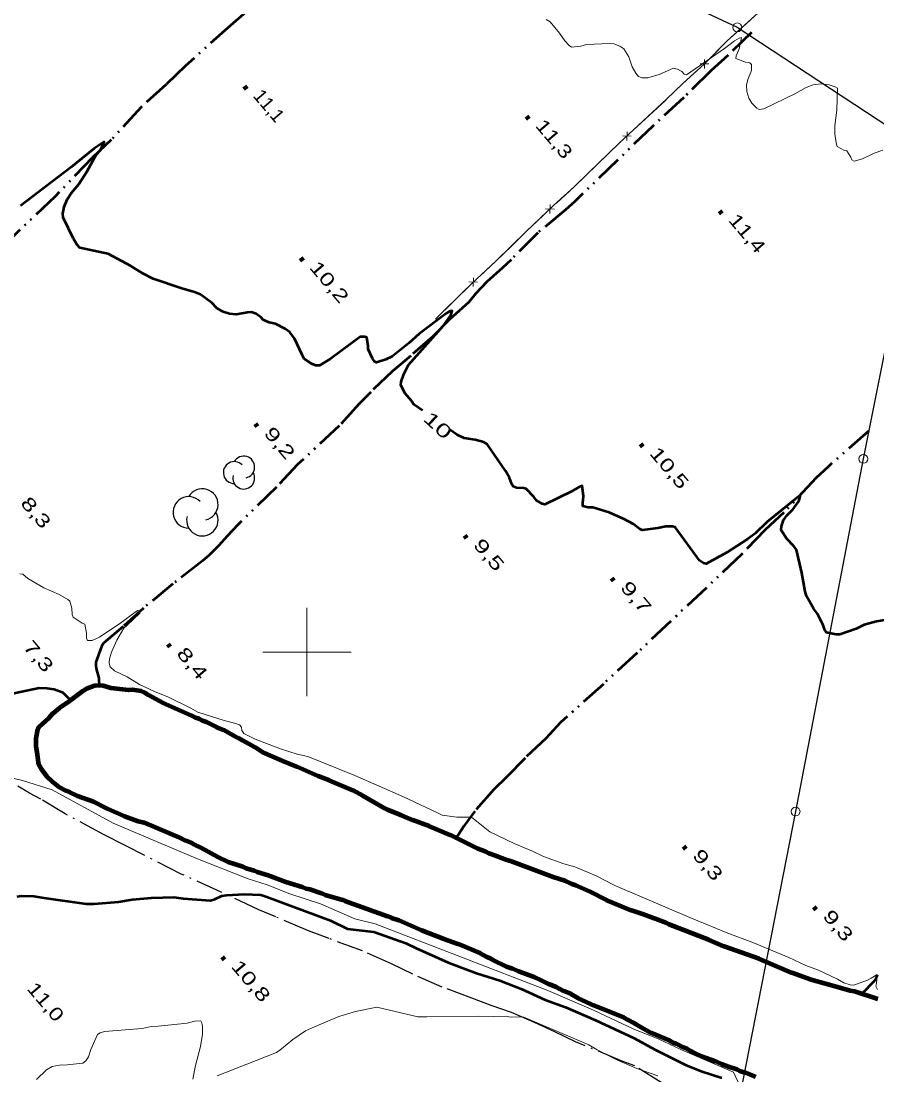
# Model space of a CAD drawing. Extents: x 386081 to 389416, y 5130568 to 5134082.
# Drawn here: x 387135.3 to 387329, y 5132704.2 to 5132942.9 of the extents above; entities that cross this region are included whole.
import ezdxf
from ezdxf.enums import TextEntityAlignment as Align

# ---------------------------------------------------------------- set-up
doc = ezdxf.new("R2010")
doc.units = 0
doc.header["$LTSCALE"] = 1.2
doc.linetypes.add('DASH_DOUBLE_DOT', pattern=[9.2, 5, -1.2, 0.3, -1.2, 0.3, -1.2])
doc.linetypes.add('DOT_DASHED', pattern=[7.7, 5, -1.2, 0.3, -1.2])
for name, color, linetype, lineweight in [('1', 7, 'Continuous', 53), ('2', 7, 'Continuous', 13), ('3', 7, 'Continuous', 140), ('36', 7, 'Continuous', 13), ('37', 7, 'Continuous', 13), ('4', 7, 'DASH_DOUBLE_DOT', 53), ('41', 7, 'DOT_DASHED', 25), ('44', 7, 'Continuous', 25), ('61', 7, 'Continuous', 13)]:
    doc.layers.add(name, color=color, linetype=linetype, lineweight=lineweight)

msp = doc.modelspace()

# ---------------------------------------------------------------- linework, layer by layer
at = {"layer": '1'}
for points in [[(387226.14, 5132854.68), (387224.21, 5132856.05), (387223.68, 5132856.9), (387222.28, 5132858.51), (387221.27, 5132860.42), (387221.37, 5132861.16), (387221.95, 5132862.96), (387223, 5132865), (387230.98, 5132874), (387232.55, 5132876.28), (387232.88, 5132877.29), (387232.34, 5132877.19), (387231.52, 5132876.63), (387225.38, 5132872.05), (387223.08, 5132869.95), (387219.27, 5132866.93), (387217.89, 5132866.25), (387215.77, 5132865.59), (387215.29, 5132865.79), (387214.86, 5132866.44), (387213.85, 5132868.57), (387213.86, 5132869.26), (387213.56, 5132871.2), (387213.1, 5132871.38), (387212.06, 5132871.34), (387205.35, 5132866.38), (387202.86, 5132864.9), (387202.05, 5132864.88), (387201.11, 5132865.26), (387199.4, 5132866.43), (387198.92, 5132867.3), (387197.22, 5132871), (387196.1, 5132872.42), (387195.05, 5132873.18), (387192.89, 5132874.3), (387191.44, 5132874.59), (387190.08, 5132875.21), (387189.67, 5132875.75), (387188.55, 5132876.61), (387187.48, 5132876.97), (387186.57, 5132876.92), (387184, 5132876.44), (387182.5, 5132876.58), (387181.05, 5132877.05), (387179.64, 5132877.9), (387178.47, 5132879.05), (387175.93, 5132880.95), (387174.56, 5132881.51), (387171.67, 5132882.33), (387165.21, 5132884.51), (387162.85, 5132885.69), (387160.05, 5132887.47), (387154.99, 5132890.19), (387153.86, 5132890.36), (387148.62, 5132891.55), (387147.91, 5132892.32), (387147.1, 5132893.73), (387144.8, 5132898.41), (387144.77, 5132899.34), (387145.06, 5132900.78), (387145.74, 5132902.49), (387146.69, 5132903.97), (387148.34, 5132905.97), (387150.26, 5132908.9), (387152.32, 5132912.61), (387153.25, 5132913.68), (387154.09, 5132915.54), (387151.85, 5132914.01), (387146.62, 5132909.8), (387135.17, 5132901.03)], [(387331.22, 5132807.32), (387328.96, 5132806.94), (387326.17, 5132806.16), (387324.32, 5132805.28), (387320.67, 5132803.95), (387319.81, 5132804), (387317.58, 5132804.44), (387317.23, 5132804.95), (387316.87, 5132806.09), (387315.63, 5132808.68), (387314.69, 5132809.88), (387313.08, 5132812.63), (387312.8, 5132813.69), (387312.07, 5132817.9), (387310.84, 5132823.17), (387310.24, 5132824), (387308.68, 5132825.61), (387307.4, 5132827.59), (387307.46, 5132828.5), (387307.91, 5132829.83), (387308.67, 5132830.92), (387310, 5132832.28), (387311.39, 5132834.17), (387311.67, 5132835.19), (387311.21, 5132835.13), (387310.54, 5132834.63), (387304.19, 5132829.48), (387301.48, 5132826.83), (387299.74, 5132825.55), (387295.08, 5132822.55), (387290.36, 5132819.98), (387289.78, 5132820.11), (387288.85, 5132820.71), (387283.4, 5132828.3), (387282.69, 5132828.45), (387281.23, 5132828.43), (387279.43, 5132828.03), (387275.9, 5132827.62), (387275.33, 5132827.91), (387273.92, 5132828.98), (387271.82, 5132830.11), (387268.45, 5132831.57), (387264.71, 5132832.74), (387263.71, 5132832.71), (387262.5, 5132833.04), (387262.44, 5132833.68), (387262.61, 5132835.3), (387262.31, 5132837.63), (387261.59, 5132837.36), (387259.88, 5132836.38), (387253.84, 5132833.42), (387253.29, 5132833.57), (387251.96, 5132834.28), (387251.38, 5132835.13), (387249.65, 5132836.96), (387249.11, 5132837.08), (387247.44, 5132837.15), (387246.72, 5132837.48), (387246.4, 5132838.01), (387245.89, 5132839.48), (387244.97, 5132841.04), (387240.84, 5132847.07), (387240.03, 5132847.5), (387238.09, 5132848.05), (387235.6, 5132848.46), (387234.02, 5132849.16), (387232.3, 5132850.41)], [(387134.43, 5132744.62), (387135.46, 5132744.76), (387138.19, 5132744.74), (387140.47, 5132744.34), (387150.01, 5132742.95), (387151.83, 5132742.99), (387157.35, 5132743.41), (387160.41, 5132743.95), (387164.81, 5132744.36), (387169.87, 5132744.5), (387171.99, 5132744.22), (387178.19, 5132743.71), (387179.18, 5132744.01), (387180.77, 5132744.83), (387181.87, 5132744.98), (387185.81, 5132745.19), (387189.56, 5132745.04), (387190.96, 5132744.59), (387205.31, 5132739.24), (387209.21, 5132737.36), (387215.16, 5132736.61), (387222.42, 5132734.11), (387224.75, 5132732.95), (387232.01, 5132729.73), (387238.42, 5132727.3), (387243.71, 5132725.63), (387248.5, 5132723.75), (387253.97, 5132721.26), (387258.53, 5132719.55), (387265.35, 5132716.63), (387274.1, 5132712.55), (387278.75, 5132710.01)], [(387278.75, 5132710.01), (387285.9, 5132706.45), (387289.52, 5132705.01), (387293.96, 5132703.59)]]:
    msp.add_lwpolyline(points, dxfattribs=at)
at = {"layer": '2'}
for points in [[(387299.26, 5132933.59), (387297.08, 5132934.4), (387297.18, 5132935.04), (387297.84, 5132936.62), (387298.42, 5132939.12), (387297.9, 5132939), (387296.83, 5132938.42), (387294.51, 5132936.68), (387285.91, 5132930.68), (387285.39, 5132930.88), (387284.85, 5132931.46), (387283.87, 5132932), (387282.86, 5132932.22), (387282.33, 5132931.88), (387279.77, 5132930.78), (387277.18, 5132929.99), (387275.84, 5132930.01), (387275.08, 5132930.36), (387274.45, 5132931.05), (387273.67, 5132932.53), (387272.89, 5132934.78), (387271.77, 5132936.58), (387270.84, 5132937.23), (387269.5, 5132937.75), (387268.54, 5132937.76), (387263.27, 5132937.59), (387262.01, 5132937.18), (387259.89, 5132936.98), (387259.35, 5132937.32), (387258.4, 5132938.37), (387257.22, 5132940.16), (387255.07, 5132942.69), (387254.14, 5132943.23)], [(387330.36, 5132913.65), (387328.39, 5132912.95), (387325.75, 5132911.67), (387323.89, 5132911.15), (387323.36, 5132911.43), (387323.16, 5132912.05), (387322.26, 5132913.47), (387321.68, 5132913.59), (387320.08, 5132914.5), (387319.81, 5132915.3), (387319.51, 5132917.38), (387319.54, 5132919.26), (387319.94, 5132922.7), (387320.09, 5132927.67), (387319.61, 5132927.98), (387318.24, 5132928.44), (387316.29, 5132928.65), (387314.64, 5132928.42), (387313.02, 5132927.8), (387310.6, 5132926.5), (387303.43, 5132922.98), (387302.38, 5132922.87), (387301.83, 5132923.17), (387300.75, 5132924.25), (387300.06, 5132925.43), (387299.62, 5132926.9), (387299.51, 5132928.37), (387299.83, 5132929.68), (387300.67, 5132931.69), (387300.66, 5132933.04), (387300.24, 5132933.43), (387299.26, 5132933.59)], [(387329.16, 5132723.57), (387328.79, 5132724.33), (387328.96, 5132724.97), (387329.09, 5132726.98), (387327.74, 5132726.13), (387326.93, 5132725.73), (387323.8, 5132724.57), (387323.03, 5132724.65), (387321.59, 5132725.09), (387320.11, 5132725.94), (387315.86, 5132727.97), (387312.96, 5132729), (387309.09, 5132730.8), (387300.96, 5132734.25), (387295.33, 5132736.32), (387287.22, 5132739.63), (387269.71, 5132747.15), (387265.48, 5132749.3), (387260.63, 5132751.38), (387258.2, 5132752.01), (387253.56, 5132753.67), (387251.1, 5132754.9), (387246.95, 5132756.62), (387241.4, 5132759.26), (387237.25, 5132762.63), (387233.93, 5132762.63), (387230.64, 5132763.03), (387229.42, 5132763.67), (387221.87, 5132767.21), (387210.84, 5132772.04), (387200.18, 5132776.32), (387197.82, 5132776.84), (387194, 5132778.08), (387188.25, 5132780.26), (387185.7, 5132781.57), (387185.24, 5132782.24), (387185.16, 5132783.01), (387184.71, 5132783.5), (387183.92, 5132783.83), (387181.29, 5132784.48), (387175.34, 5132786.4), (387173.74, 5132787.3), (387168.68, 5132789.8), (387165.46, 5132791.03), (387162.08, 5132792.67), (387159.28, 5132794.38), (387156.45, 5132795.76), (387155.48, 5132796.63), (387155.23, 5132797.45), (387155.28, 5132798.43), (387155.77, 5132800.01), (387156.98, 5132802.72), (387158.55, 5132805.38), (387159.27, 5132805.98), (387162.18, 5132808.84), (387162.21, 5132809.34), (387161.72, 5132809.4), (387161.11, 5132809.01), (387157.9, 5132806.59), (387153.07, 5132803.36), (387151.37, 5132802.65), (387150.33, 5132802.62), (387150.1, 5132803.18), (387150.1, 5132804.28), (387149.7, 5132806.3), (387149.14, 5132806.55), (387147.09, 5132807.91), (387146.89, 5132808.49), (387146.76, 5132809.94), (387146.3, 5132811.55), (387145.87, 5132811.9), (387143.91, 5132813.01), (387140.46, 5132814.57), (387136.84, 5132816.62), (387135.7, 5132817.62), (387134.98, 5132817.68)], [(387132.17, 5132771.73), (387135.62, 5132770.88), (387142.31, 5132768.82), (387156.16, 5132761.25), (387174.86, 5132753.3), (387186.67, 5132748.61), (387190.99, 5132747.26), (387196.15, 5132745.28), (387203.11, 5132742.99), (387210.83, 5132739.59), (387215.45, 5132738.48), (387254.57, 5132723.37), (387264.88, 5132718.93), (387274, 5132714.63), (387279.5, 5132712.44), (387284.62, 5132710.03), (387296.59, 5132704.9), (387297.61, 5132702.57)], [(387179.68, 5132704.04), (387193.12, 5132709.36), (387194.25, 5132710.13), (387196.82, 5132712.26), (387199.72, 5132714.21), (387201.74, 5132715.17), (387207.2, 5132717.44), (387211, 5132718.61), (387215.82, 5132719.59), (387225.08, 5132717.42), (387227.14, 5132717.38), (387238.88, 5132717.54), (387249.12, 5132717.34), (387263.84, 5132711.08), (387265.75, 5132709.94), (387270.34, 5132707.58), (387274.72, 5132705.71), (387279.42, 5132704.05)], [(387138.75, 5132703.24), (387141.07, 5132705.42), (387142.34, 5132706.15), (387143.97, 5132706.47), (387145.72, 5132706.5), (387149.27, 5132706.88), (387149.98, 5132707.44), (387150.53, 5132708.34), (387151.11, 5132710.03), (387152.62, 5132713.4), (387153.16, 5132713.76), (387154.2, 5132714.11), (387162.7, 5132714.75), (387164.71, 5132715.22), (387166.34, 5132715.28), (387172.91, 5132715.93), (387174.52, 5132716.43), (387175.96, 5132716.47), (387176.22, 5132716.04), (387176.4, 5132715.11), (387176.34, 5132713.45), (387175.89, 5132710.69), (387174.81, 5132706.41), (387174.18, 5132703.26)]]:
    msp.add_lwpolyline(points, dxfattribs=at)
at = {"layer": '3'}
for p, q in [((387185.8, 5132928.1), (387186.31, 5132927.49)), ((387249.72, 5132921.34), (387250.23, 5132920.73)), ((387293.43, 5132899.94), (387293.94, 5132899.33)), ((387198.58, 5132889.23), (387199.09, 5132888.62)), ((387188.25, 5132851.68), (387188.76, 5132851.07)), ((387275.56, 5132847.14), (387276.07, 5132846.53)), ((387235.65, 5132826.37), (387236.16, 5132825.76)), ((387268.94, 5132816.74), (387269.45, 5132816.13)), ((387168.48, 5132801.79), (387168.99, 5132801.18)), ((387285.28, 5132756.06), (387285.79, 5132755.45)), ((387314.78, 5132742.32), (387315.29, 5132741.71)), ((387180.84, 5132730.96), (387181.35, 5132730.35))]:
    msp.add_line(p, q, dxfattribs=at)
at = {"layer": '36', "lineweight": 25}
for points in [[(386529.48, 5133338.34), (386646.14, 5133320.91), (386734.05, 5133307.9), (386763.33, 5133288.82), (386823.06, 5133250.19), (386965.77, 5133157.68), (387040.78, 5133098.87), (387093.59, 5133057.78), (387159.68, 5133026.76), (387228.64, 5132973.67), (387297.42, 5132941.46), (387339.88, 5132913.57), (387352.13, 5132976.96), (387402.17, 5132955.12), (387471.5, 5132924.49), (387529.57, 5132869.95)], [(387339.88, 5132913.57), (387325.97, 5132843.76), (387310.62, 5132763.9), (387297.35, 5132696.04), (387384.34, 5132667.8), (387460.24, 5132662.26), (387617.76, 5132650.47), (387656.65, 5132646.41), (387738.05, 5132640.04), (387768.02, 5132600.07)]]:
    msp.add_lwpolyline(points, dxfattribs=at)
at = {"layer": '36'}
for centre in [(387297.438, 5132941.44), (387325.988, 5132843.74), (387310.638, 5132763.88)]:
    msp.add_circle(centre, 1, dxfattribs=at)
at = {"layer": '37'}
for p, q in [((387298.61, 5132941.53), (387306, 5132948.27)), ((387290.02, 5132932.17), (387290, 5132934.17)), ((387291.01, 5132933.18), (387289.01, 5132933.17)), ((387273.9, 5132918.19), (387281.23, 5132925)), ((387272.4, 5132915.83), (387272.47, 5132917.83)), ((387273.44, 5132916.79), (387271.44, 5132916.87)), ((387256.03, 5132900.28), (387254.03, 5132900.33)), ((387255.01, 5132899.3), (387255.06, 5132901.31)), ((387238.65, 5132883.72), (387236.65, 5132883.8)), ((387237.61, 5132882.76), (387237.69, 5132884.76)), ((387229.08, 5132875.36), (387236.22, 5132882.37))]:
    msp.add_line(p, q, dxfattribs=at)
for points in [[(387229.08, 5132875.36), (387237.34, 5132883.47), (387242.76, 5132888.51), (387249.67, 5132895.24), (387255.94, 5132901.16), (387260.62, 5132905.45), (387270.79, 5132915.3), (387281.42, 5132925.18), (387285.09, 5132928.73), (387289.93, 5132933.09), (387295.15, 5132938.37), (387311.56, 5132953.34), (387315.1, 5132956.76), (387317.71, 5132959.42), (387330.19, 5132971.32), (387344.15, 5132984.95), (387356.82, 5132996.97), (387362.26, 5133002.42), (387368.18, 5133007.46)], [(387291.42, 5132934.59), (387295.15, 5132938.37), (387298.61, 5132941.53)], [(387281.23, 5132925), (387281.42, 5132925.18), (387285.09, 5132928.73), (387288.53, 5132931.83)], [(387263.78, 5132908.51), (387270.79, 5132915.3), (387270.97, 5132915.47)], [(387256.5, 5132901.67), (387260.62, 5132905.45), (387263.78, 5132908.51)], [(387246.36, 5132892.01), (387249.67, 5132895.24), (387253.58, 5132898.93)], [(387239.12, 5132885.12), (387242.76, 5132888.51), (387246.36, 5132892.01)]]:
    msp.add_lwpolyline(points, dxfattribs=at)
at = {"layer": '4'}
for points in [[(387211.6, 5132970.07), (387208.97, 5132967.47), (387196.15, 5132955.68), (387191.26, 5132950.6), (387188.69, 5132947.69), (387185.68, 5132944.47), (387182.68, 5132941.87), (387172.51, 5132932.76), (387168.12, 5132928.55), (387162.46, 5132923.39), (387155.7, 5132916), (387151.54, 5132912.08), (387143.02, 5132903.19), (387133.78, 5132894.38), (387129.9, 5132890.94), (387121.49, 5132882.16), (387116.47, 5132877.1), (387113.28, 5132874.44), (387100.11, 5132861.57), (387092.9, 5132854.69), (387088.22, 5132849.77), (387083.61, 5132845.66), (387073.87, 5132835.76)], [(387300.69, 5132940.31), (387295.35, 5132935.14), (387291.43, 5132931.59), (387285.32, 5132925.56), (387278.36, 5132919.14), (387260.55, 5132901.94), (387258.54, 5132900.14), (387252.27, 5132894.96), (387246.21, 5132888.84), (387244.26, 5132886.98), (387240.75, 5132883.84), (387238.25, 5132881.17), (387236.63, 5132879.23), (387232.32, 5132875.28), (387228.5, 5132871.46), (387223.51, 5132867.08), (387219.37, 5132863.58), (387214.44, 5132858.88), (387211.76, 5132856.13), (387207.32, 5132851.19), (387197.88, 5132842.47), (387193.12, 5132837.35), (387184.33, 5132828.83), (387181.95, 5132826.27), (387180.05, 5132824.09), (387177.85, 5132821.96), (387176.26, 5132820.58), (387169.66, 5132815.44), (387163, 5132809.95), (387158.41, 5132805.76), (387153.95, 5132802.03), (387153.52, 5132801.22), (387152.18, 5132797.72), (387152.18, 5132796.98), (387152.31, 5132796.25), (387152.86, 5132794.1), (387153, 5132792.22)], [(387327.17, 5132850.03), (387317.98, 5132841.95), (387315.27, 5132839.48), (387308.01, 5132831.59), (387303.77, 5132827.69), (387298.48, 5132822.14), (387274.76, 5132799.81), (387267.12, 5132792.76), (387257.42, 5132784.04), (387254.08, 5132780.45), (387249.39, 5132775.99), (387245.19, 5132771.66), (387242.29, 5132768.87), (387238.03, 5132763.96), (387235.5, 5132760.54), (387233.8, 5132757.85)], [(387146.41, 5132789.01), (387146.07, 5132789.5), (387144.82, 5132790.74), (387142.8, 5132791.52), (387141.18, 5132791.77), (387139.37, 5132791.84), (387134.06, 5132790.67), (387129.69, 5132789.56), (387125.98, 5132789.54), (387121.68, 5132790.61), (387119.75, 5132791.29), (387118.26, 5132792.17), (387116.18, 5132794.25), (387115.43, 5132795.69)], [(387329.14, 5132726.94), (387328.71, 5132725.89), (387328.22, 5132725.27), (387325.87, 5132722.8)]]:
    msp.add_lwpolyline(points, dxfattribs=at)
at = {"layer": '4', "linetype": 'Continuous', "lineweight": 90}
for points in [[(387258.37, 5132748.18), (387255.77, 5132749.02), (387246.12, 5132752.67), (387245.25, 5132752.91), (387241.85, 5132754.19), (387241.17, 5132754.37), (387240.36, 5132754.8), (387238.69, 5132755.47), (387232.51, 5132758.51), (387227.68, 5132760.58), (387223.96, 5132761.92), (387221.49, 5132763.02), (387218.21, 5132764.3), (387217.46, 5132764.66), (387212.63, 5132767.47), (387210.47, 5132768.63), (387205.14, 5132770.95), (387202.54, 5132771.92), (387197.83, 5132773.99), (387194.49, 5132775.33), (387189.97, 5132777.34), (387188.85, 5132778.08), (387185.44, 5132779.97), (387184.7, 5132780.46), (387183.83, 5132780.83), (387181.23, 5132782.29), (387179.56, 5132782.96), (387177.26, 5132784.12), (387176.33, 5132784.43), (387175.53, 5132784.86), (387174.79, 5132785.1), (387173.92, 5132785.59), (387167.47, 5132788.39), (387164.13, 5132790.23), (387163.32, 5132790.78), (387162.45, 5132791.14), (387160.53, 5132791.44), (387159.6, 5132791.38), (387155.63, 5132791.85), (387153.9, 5132792.34), (387152.91, 5132792.45), (387151.92, 5132792.33), (387150.12, 5132791.64), (387149.25, 5132791.14), (387146.22, 5132788.85), (387143.92, 5132787.29), (387142.5, 5132786.12), (387141.57, 5132785.06), (387139.28, 5132783.02), (387138.97, 5132782.09), (387138.66, 5132780.43), (387138.66, 5132778.7), (387138.97, 5132776.79), (387139.16, 5132775), (387139.47, 5132774.2), (387139.96, 5132773.34), (387141.02, 5132771.93), (387142.38, 5132770.58), (387143.87, 5132769.48), (387145.55, 5132768.56), (387146.35, 5132768.26), (387148.03, 5132767.46), (387151.68, 5132766.19), (387154.91, 5132764.47), (387158.69, 5132762.83), (387161.79, 5132761.74), (387163.09, 5132761.43), (387171.64, 5132757.78), (387172.51, 5132757.29), (387174.06, 5132756.74), (387174.74, 5132756.31), (387176.17, 5132755.64), (387179.82, 5132753.63), (387182.18, 5132752.53), (387185.52, 5132751.44), (387186.26, 5132751.07), (387188.06, 5132750.53), (387188.74, 5132750.22), (387191.22, 5132749.5), (387195.25, 5132747.98), (387198.9, 5132746.82), (387199.77, 5132746.46), (387200.7, 5132746.28), (387203.3, 5132745.43), (387204.16, 5132745.06), (387208.07, 5132743.91), (387208.56, 5132743.67), (387218.28, 5132740.21), (387219.15, 5132739.84), (387220.82, 5132739.3), (387225.96, 5132737.04), (387230.97, 5132735.04), (387234.19, 5132733.95), (387235.86, 5132733.28), (387239.2, 5132731.82), (387240.75, 5132731.02), (387241.37, 5132730.78), (387242.11, 5132730.29), (387245.2, 5132728.83), (387246.56, 5132728.35), (387247.93, 5132727.74)], [(387329.27, 5132721.4), (387323.96, 5132723.1), (387323.03, 5132723.27), (387320.68, 5132724), (387314.13, 5132725.81), (387309.75, 5132727.33), (387302.39, 5132730.55), (387294.48, 5132733.34), (387291.02, 5132734.8), (387281.99, 5132738.32), (387281.25, 5132738.69), (387276.24, 5132740.57), (387273.46, 5132741.48), (387267.83, 5132743.85), (387264, 5132745.8), (387260.91, 5132747.14), (387259.98, 5132747.44), (387258.37, 5132748.18)], [(387247.93, 5132727.74), (387251.45, 5132726.46), (387253.06, 5132725.73), (387254.67, 5132724.88), (387256.46, 5132724.21), (387258.13, 5132723.3), (387259.74, 5132722.57), (387261.41, 5132721.65), (387264.2, 5132720.37), (387264.81, 5132720.01), (387271.74, 5132717.21), (387273.84, 5132716.12), (387274.59, 5132715.63), (387277.92, 5132713.8), (387282.07, 5132712.04), (387282.87, 5132711.61), (387283.61, 5132711.37), (387285.22, 5132710.51), (387286.09, 5132710.15), (387287.76, 5132709.23), (387289.36, 5132708.5), (387292.52, 5132707.35), (387293.88, 5132706.74), (387295.48, 5132706.14), (387297.34, 5132705.53), (387298.14, 5132705.11), (387299.01, 5132704.86), (387301.54, 5132703.83)]]:
    msp.add_lwpolyline(points, dxfattribs=at)
at = {"layer": '41'}
msp.add_lwpolyline([(387280.21, 5132702.54), (387274.26, 5132706.27), (387271.53, 5132707.27), (387260.84, 5132711.76), (387256.13, 5132714), (387251.53, 5132716.12), (387246.32, 5132718.36), (387241.72, 5132719.98), (387237.37, 5132721.61), (387230.63, 5132724.14), (387224.02, 5132727.04), (387219.18, 5132729.41), (387212.56, 5132732.31), (387205.06, 5132735.1), (387200.34, 5132736.85), (387192.96, 5132740.01), (387189.11, 5132741.63), (387180.61, 5132745.66), (387171.57, 5132749.74), (387159.02, 5132756.1), (387153.92, 5132758.71), (387145.29, 5132763.37), (387139.77, 5132766.66), (387137.16, 5132768.03), (387134.55, 5132769.65)], dxfattribs=at)
at = {"layer": '44'}
for centre, radius, start, end in [((387183.563, 5132840.636), 2.479, 44.11537, 269.80396), ((387183.563, 5132840.636), 2.479, 44.11537, 269.80396), ((387185.696, 5132841.876), 2.479, 282.26917, 149.72626), ((387185.696, 5132841.876), 2.479, 282.26917, 149.72626), ((387185.696, 5132839.397), 2.479, 166.93686, 29.62122), ((387185.696, 5132839.397), 2.479, 166.93686, 29.62122), ((387176.326, 5132833.409), 3.557, 282.26917, 149.72626), ((387173.267, 5132831.631), 3.557, 44.11537, 269.80396), ((387176.326, 5132829.852), 3.557, 166.93686, 29.62122)]:
    msp.add_arc(centre, radius, start, end, dxfattribs=at)
at = {"layer": '61'}
for p, q in [((387200, 5132790), (387200, 5132810)), ((387190, 5132800), (387210, 5132800))]:
    msp.add_line(p, q, dxfattribs=at)

# ---------------------------------------------------------------- texts
at = {"layer": '1', "width": 1.55}
msp.add_text('10', height=3, rotation=316.932, dxfattribs=at).set_placement((387228.616, 5132850.252), align=Align.CENTER)
at = {"layer": '3'}
for s, width, p in [('11,1   ', 1.05, (387187.63, 5132925.88)), ('11,3   ', 1.3, (387251.55, 5132919.12)), ('11,4   ', 1.3, (387295.26, 5132897.72)), ('10,2   ', 1.4, (387200.41, 5132887.01)), ('9,2    ', 1.45, (387190.08, 5132849.46)), ('10,5   ', 1.4, (387277.39, 5132844.92)), ('8,3    ', 1.4, (387134.99, 5132833.61)), ('9,5    ', 1.45, (387237.48, 5132824.15)), ('9,7    ', 1.45, (387270.77, 5132814.52)), ('7,3    ', 1.4, (387135.58, 5132801.06)), ('8,4    ', 1.45, (387170.31, 5132799.57)), ('9,3    ', 1.4, (387287.11, 5132753.84)), ('9,3    ', 1.4, (387316.61, 5132740.1)), ('10,8   ', 1.4, (387182.67, 5132728.74)), ('11,0   ', 1.3, (387136.44, 5132723.71))]:
    msp.add_text(s, height=3, rotation=310.294, dxfattribs=dict(at, width=width)).set_placement(p)

doc.saveas('drawing.dxf')
